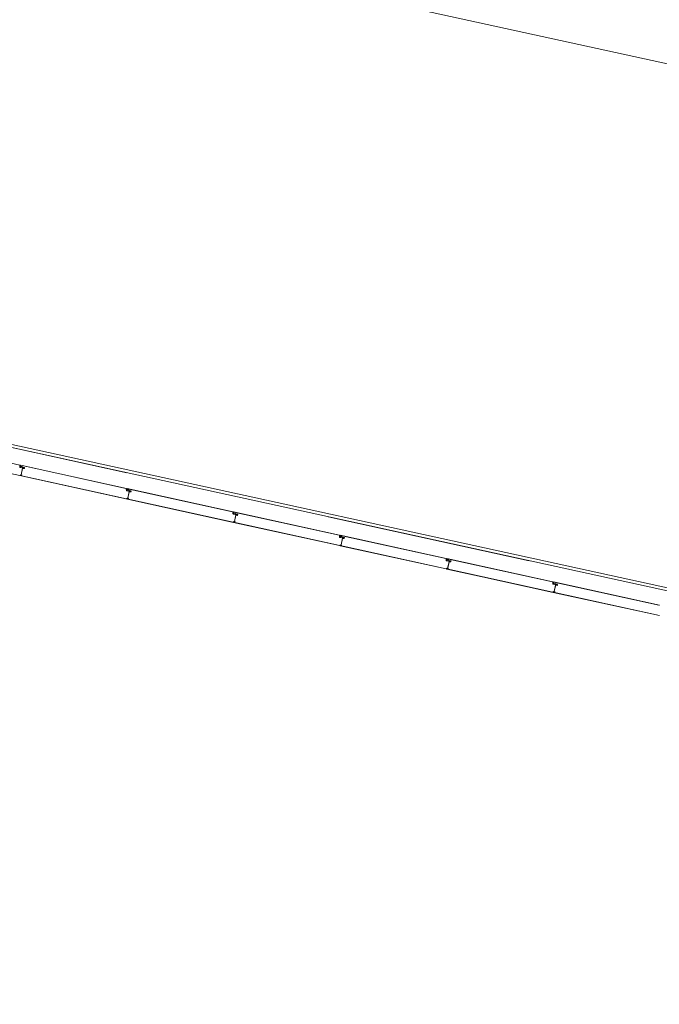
# Model space of a CAD drawing. Header units: metres. Extents: x 233012 to 233264, y 553571 to 554014.
# Tile 284 of 313: x 233136 to 233142, y 553995 to 554005. Entities that reach past the tile are written whole.
import ezdxf

# ---------------------------------------------------------------- set-up
doc = ezdxf.new("R2010")
doc.units = ezdxf.units.M
doc.linetypes.add('NLCS-HIDDEN', pattern=[4, 2, -2])
for name, color, linetype, lineweight in [('A-N---NPP', 251, 'NLCS-HIDDEN', 9), ('A-NA23_vloer', 252, 'Continuous', 0), ('A-NL$1B_3D-modellen_algemeen', 252, 'Continuous', 5), ('A-NL$1B_3D-modellen_algemeen-drsn', 252, 'Continuous', 5), ('A-NL23_vloeraanzicht', 252, 'Continuous', 5)]:
    doc.layers.add(name, color=color, linetype=linetype, lineweight=lineweight)

# ---------------------------------------------------------------- blocks, each defined once
blk = doc.blocks.new('NLRS_41_GM_WPB_waterslag_gen_mie - waterslag-5562979-01_Situatie')
at = {"layer": 'A-NL$1B_3D-modellen_algemeen'}
for p, q in [((-51.4815, 0.279), (51.2025, 0.279)), ((-12.8897, 0), (-15.0141, 0)), ((-11.0325, 0), (-11.8341, 0)), ((-9.7097, 0), (-10.7325, 0))]:
    blk.add_line(p, q, dxfattribs=at)

msp = doc.modelspace()

# ---------------------------------------------------------------- linework, layer by layer
at = {"layer": 'A-N---NPP', "flags": 128}
msp.add_lwpolyline([(233208.526, 553888.618), (233228.609, 553980.395), (233099.954, 554008.548), (233025.404, 553667.867), (233154.055, 553639.689), (233189.361, 553801.036), (233206.475, 553797.378), (233225.622, 553884.877)], close=True, dxfattribs=at)
at = {"layer": 'A-NA23_vloer', "flags": 128}
msp.add_lwpolyline([(233189.7304, 553676.5115), (233188.6615, 553671.627), (233028.9605, 553706.5739), (233096.3338, 554014.4585), (233264.2582, 553977.7124), (233263.9339, 553967.3248), (233258.9348, 553967.4302), (233259.131, 553973.716), (233100.1493, 554008.5053), (233034.9138, 553710.3894), (233189.7304, 553676.5115)], dxfattribs=at)
at = {"layer": 'A-NL$1B_3D-modellen_algemeen-drsn'}
for p, q in [((233135.6915, 554000.5742), (233134.6622, 554000.7994)), ((233134.6612, 554000.6983), (233135.6923, 554000.4726)), ((233134.9512, 554000.6338), (233135.6921, 554000.4717)), ((233135.6906, 554000.5705), (233135.691, 554000.5547)), ((233135.692, 554000.5547), (233135.6915, 554000.5742)), ((233135.6937, 554000.5513), (233135.7124, 554000.5472)), ((233135.7126, 554000.5482), (233135.694, 554000.5523)), ((233135.6963, 554000.5616), (233135.7127, 554000.558)), ((233135.6965, 554000.5626), (233135.713, 554000.559)), ((233136.7271, 554000.3481), (233135.6978, 554000.5733)), ((233135.7014, 554000.5715), (233136.7231, 554000.3479)), ((233135.7055, 554000.4791), (233135.7194, 554000.5426)), ((233135.7191, 554000.5409), (233135.7059, 554000.4807)), ((233135.7184, 554000.5537), (233135.7355, 554000.55)), ((233135.7357, 554000.551), (233135.7186, 554000.5547)), ((233135.73, 554000.549), (233135.7192, 554000.5514)), ((233135.7302, 554000.55), (233135.7194, 554000.5524)), ((233135.7208, 554000.5412), (233135.7335, 554000.5396)), ((233135.7336, 554000.5406), (233135.7209, 554000.5422)), ((233135.6964, 554000.4712), (233136.7277, 554000.2456)), ((233135.6968, 554000.4722), (233136.7279, 554000.2465)), ((233135.7094, 554000.4745), (233135.6969, 554000.4747)), ((233135.697, 554000.4737), (233135.7094, 554000.4735)), ((233136.7266, 554000.3286), (233136.7262, 554000.3444)), ((233136.7276, 554000.3286), (233136.7271, 554000.3481)), ((233136.7293, 554000.3252), (233136.748, 554000.3211)), ((233136.7482, 554000.3221), (233136.7296, 554000.3262)), ((233136.7318, 554000.3351), (233136.7482, 554000.3314)), ((233136.732, 554000.336), (233136.7485, 554000.3324)), ((233137.7626, 554000.1215), (233136.7333, 554000.3467)), ((233137.7586, 554000.1213), (233136.7369, 554000.3449)), ((233136.7539, 554000.3271), (233136.771, 554000.3234)), ((233136.7712, 554000.3244), (233136.7541, 554000.3281)), ((233136.7548, 554000.3253), (233136.7656, 554000.3229)), ((233136.7658, 554000.3239), (233136.755, 554000.3263)), ((233136.7319, 554000.2446), (233137.7632, 554000.019)), ((233137.7634, 554000.0199), (233136.7323, 554000.2456)), ((233136.7449, 554000.2479), (233136.7324, 554000.2481)), ((233136.7449, 554000.2469), (233136.7325, 554000.2471)), ((233136.7411, 554000.253), (233136.755, 554000.3165)), ((233136.7546, 554000.3143), (233136.7414, 554000.2541)), ((233136.769, 554000.313), (233136.7563, 554000.3146)), ((233136.7691, 554000.314), (233136.7564, 554000.3156)), ((233137.7621, 554000.102), (233137.7617, 554000.1178)), ((233137.7631, 554000.102), (233137.7626, 554000.1215)), ((233137.7835, 554000.0945), (233137.7648, 554000.0986)), ((233137.7837, 554000.0955), (233137.7651, 554000.0996)), ((233137.7672, 554000.108), (233137.7836, 554000.1044)), ((233137.7838, 554000.1053), (233137.7674, 554000.1089)), ((233138.798, 553999.8944), (233137.7687, 554000.1196)), ((233137.7723, 554000.1178), (233138.7939, 553999.8942)), ((233137.7766, 554000.0264), (233137.7905, 554000.0899)), ((233137.79, 554000.0873), (233137.7768, 554000.027)), ((233137.7893, 554000.1001), (233137.8064, 554000.0963)), ((233137.7895, 554000.101), (233137.8066, 554000.0973)), ((233137.8011, 554000.0963), (233137.7903, 554000.0987)), ((233137.8013, 554000.0973), (233137.7905, 554000.0997)), ((233137.8044, 554000.0859), (233137.7917, 554000.0876)), ((233137.8045, 554000.0869), (233137.7918, 554000.0885)), ((233137.7673, 554000.0175), (233138.7986, 553999.7919)), ((233138.7988, 553999.7929), (233137.7676, 554000.0185)), ((233137.7803, 554000.0208), (233137.7678, 554000.021)), ((233137.7803, 554000.0198), (233137.7679, 554000.02)), ((233138.7971, 553999.8907), (233138.7975, 553999.8749)), ((233138.7985, 553999.8749), (233138.798, 553999.8944)), ((233138.8002, 553999.8716), (233138.8189, 553999.8675)), ((233138.8191, 553999.8684), (233138.8004, 553999.8725)), ((233138.8028, 553999.8819), (233138.8192, 553999.8783)), ((233138.803, 553999.8828), (233138.8194, 553999.8792)), ((233139.8336, 553999.6683), (233138.8043, 553999.8935)), ((233138.8079, 553999.8917), (233139.8296, 553999.6681)), ((233138.812, 553999.7993), (233138.8259, 553999.8628)), ((233138.8256, 553999.8612), (233138.8124, 553999.8009)), ((233138.8249, 553999.874), (233138.842, 553999.8702)), ((233138.8251, 553999.8749), (233138.8422, 553999.8712)), ((233138.8365, 553999.8693), (233138.8256, 553999.8716)), ((233138.8367, 553999.8702), (233138.8259, 553999.8726)), ((233138.84, 553999.8598), (233138.8273, 553999.8615)), ((233138.8401, 553999.8608), (233138.8274, 553999.8624)), ((233138.8029, 553999.7914), (233139.8342, 553999.5658)), ((233139.8344, 553999.5667), (233138.8032, 553999.7924)), ((233138.8159, 553999.7947), (233138.8034, 553999.7949)), ((233138.8035, 553999.7939), (233138.8159, 553999.7937)), ((233139.8331, 553999.6488), (233139.8327, 553999.6646)), ((233139.8341, 553999.6488), (233139.8336, 553999.6683)), ((233139.8383, 553999.6553), (233139.8547, 553999.6517)), ((233139.8549, 553999.6526), (233139.8385, 553999.6562)), ((233140.8691, 553999.4417), (233139.8398, 553999.6669)), ((233140.865, 553999.4415), (233139.8434, 553999.6651)), ((233139.8545, 553999.6414), (233139.8358, 553999.6454)), ((233139.8547, 553999.6423), (233139.836, 553999.6464)), ((233139.8384, 553999.5648), (233140.8697, 553999.3392)), ((233140.8699, 553999.3402), (233139.8387, 553999.5658)), ((233139.8514, 553999.5681), (233139.8389, 553999.5683)), ((233139.839, 553999.5673), (233139.8514, 553999.5671)), ((233139.8476, 553999.5732), (233139.8615, 553999.6367)), ((233139.8611, 553999.6346), (233139.8479, 553999.5743)), ((233139.8604, 553999.6474), (233139.8775, 553999.6436)), ((233139.8777, 553999.6446), (233139.8606, 553999.6483)), ((233139.8613, 553999.6455), (233139.8721, 553999.6431)), ((233139.8723, 553999.6441), (233139.8615, 553999.6465)), ((233139.8755, 553999.6332), (233139.8628, 553999.6349)), ((233139.8756, 553999.6342), (233139.8629, 553999.6358)), ((233140.8682, 553999.438), (233140.8686, 553999.4222)), ((233140.8696, 553999.4222), (233140.8691, 553999.4417)), ((233140.8713, 553999.4188), (233140.89, 553999.4148)), ((233140.8902, 553999.4157), (233140.8715, 553999.4198)), ((233140.8736, 553999.4282), (233140.8901, 553999.4246)), ((233140.8903, 553999.4256), (233140.8739, 553999.4292)), ((233141.9045, 553999.2146), (233140.8751, 553999.4398)), ((233141.9004, 553999.2145), (233140.8788, 553999.438)), ((233140.8831, 553999.3466), (233140.897, 553999.4101)), ((233140.8965, 553999.4075), (233140.8833, 553999.3472)), ((233140.8958, 553999.4203), (233140.9129, 553999.4165)), ((233140.9131, 553999.4175), (233140.896, 553999.4213)), ((233140.9076, 553999.4165), (233140.8968, 553999.4189)), ((233140.9078, 553999.4175), (233140.897, 553999.4199)), ((233140.9109, 553999.4061), (233140.8982, 553999.4078)), ((233140.911, 553999.4071), (233140.8983, 553999.4088)), ((233140.8738, 553999.3378), (233141.9051, 553999.1121)), ((233140.8741, 553999.3387), (233141.9053, 553999.1131)), ((233140.8868, 553999.341), (233140.8743, 553999.3412)), ((233140.8868, 553999.34), (233140.8744, 553999.3402))]:
    msp.add_line(p, q, dxfattribs=at)
for centre, major_axis, start_param, end_param in [((233135.6945, 554000.5548), (-0.0032, -0.00143), 5.888446, 7.218344), ((233135.6945, 554000.5548), (0.00217, -0.00275), 4.069193, 5.39909), ((233135.6945, 554000.5548), (0.00108, -0.00225), 4.29038, 5.620278), ((233135.6969, 554000.5648), (-0.00282, -0.00151), 5.313654, 7.14784), ((233135.6969, 554000.5648), (-0.0014, -0.0017), 4.924274, 6.758459), ((233135.6969, 554000.5648), (-0.00205, -0.00081), 5.42827, 7.262456), ((233135.7005, 554000.5674), (0.00007, -0.0042), 2.909966, 4.217373), ((233135.7005, 554000.5674), (-0.0024, -0.00345), 3.534291, 4.841698), ((233135.7132, 554000.5507), (0.00322, -0.00138), 4.902642, 6.438001), ((233135.7132, 554000.5507), (-0.00278, -0.00212), 0.704419, 2.239778), ((233135.7132, 554000.5507), (-0.00247, 0.0004), 1.517566, 3.052924), ((233135.7122, 554000.5556), (-0.00225, -0.00108), 3.490623, 4.04948), ((233135.7122, 554000.5556), (-0.00295, -0.00188), 3.371735, 3.930592), ((233135.7122, 554000.5556), (-0.0035, 0.00016), 3.985195, 4.544052), ((233135.7187, 554000.5493), (0.00052, -0.00316), 2.764345, 4.299093), ((233135.7187, 554000.5493), (0.00029, -0.00218), 2.796726, 4.331349), ((233135.7187, 554000.5493), (-0.00005, -0.0022), 2.951707, 4.48633), ((233135.7191, 554000.5569), (-0.00056, -0.00315), 5.686243, 6.2451), ((233135.7191, 554000.5569), (-0.00113, -0.00189), 6.046079, 6.604935), ((233135.7191, 554000.5569), (-0.00166, -0.00144), 0.083893, 0.64275), ((233135.7209, 554000.5405), (0.00341, -0.00077), 1.664264, 2.402198), ((233135.7209, 554000.5405), (-0.00012, -0.0035), 3.048082, 3.786017), ((233135.7207, 554000.5406), (-0.00153, -0.00061), 4.202447, 5.685977), ((233135.7209, 554000.5405), (0.00152, -0.00199), 2.360264, 3.114134), ((233135.7207, 554000.5406), (-0.000281, -0.000586), 3.460683, 4.944212), ((233135.7207, 554000.5406), (-0.000634, -0.000142), 4.363322, 5.846852), ((233135.7291, 554000.5452), (-0.00204, -0.00246), 0.564994, 2.048524), ((233135.7291, 554000.5452), (0.00177, -0.00131), 5.221733, 6.705263), ((233135.7291, 554000.5452), (0.00208, -0.00072), 4.916898, 6.400428), ((233135.7295, 554000.5469), (0.00023, -0.00219), 1.249046, 2.819842), ((233135.7295, 554000.5469), (0.00023, -0.00219), 1.249046, 2.819842), ((233135.7295, 554000.5469), (0.00094, -0.00306), 1.055608, 2.626404), ((233135.734, 554000.5431), (-0.0035, 0.00014), 1.481303, 2.964833), ((233135.734, 554000.5431), (0.00319, -0.00145), 5.011082, 6.494612), ((233135.734, 554000.5431), (0.00209, -0.00137), 5.162977, 6.646507), ((233135.7349, 554000.5476), (0.0016, -0.00192), 0.662909, 2.233706), ((233135.7349, 554000.5476), (0.0033, -0.00116), 0.122489, 1.693286), ((233135.7349, 554000.5476), (0.0033, -0.00116), 0.122489, 1.693286), ((233135.6925, 554000.4736), (0.00138, -0.00145), 5.307534, 6.87833), ((233135.6925, 554000.4736), (-0.001, -0.000016), 1.338972, 2.909768), ((233135.6925, 554000.4736), (-0.001, -0.000016), 1.338972, 2.909768), ((233135.6968, 554000.4745), (-0.0013, -0.0027), 2.472128, 4.943664), ((233135.6968, 554000.4745), (-0.00023, -0.00299), 2.099436, 4.570971), ((233135.6968, 554000.4745), (-0.00017, -0.00199), 2.107302, 4.578591), ((233135.6971, 554000.4729), (0.00075, -0.00164), 2.825219, 5.469697), ((233135.6971, 554000.4729), (-0.000117, -0.000791), 3.465414, 5.959476), ((233135.6971, 554000.4729), (0.000547, -0.000584), 2.566065, 5.060127), ((233135.6995, 554000.4758), (-0.000113, -0.000994), 5.278694, 6.377924), ((233135.7065, 554000.4788), (-0.000467, -0.000884), 4.982599, 6.553395), ((233135.7069, 554000.4805), (-0.000608, -0.000794), 5.150418, 6.721214), ((233135.7091, 554000.4759), (0.00126, -0.00031), 4.933576, 7.877773), ((233135.7091, 554000.4759), (-0.000291, -0.000034), 1.43767, 4.381867), ((233135.7091, 554000.4759), (-0.000275, -0.000102), 1.198998, 4.143195), ((233135.7095, 554000.4764), (-0.00195, -0.00045), 1.326327, 2.798059), ((233135.7096, 554000.4768), (0.00186, -0.00069), 0.040866, 1.709453), ((233136.7222, 554000.344), (0.00267, -0.00298), 0.931354, 2.19532), ((233136.7222, 554000.344), (-0.00344, -0.00203), 2.699863, 3.963829), ((233136.7301, 554000.3286), (-0.0032, -0.00143), 5.888446, 7.218344), ((233136.7301, 554000.3286), (0.00217, -0.00275), 4.069193, 5.39909), ((233136.7301, 554000.3286), (0.00108, -0.00225), 4.29038, 5.620278), ((233136.7324, 554000.3382), (-0.00282, -0.00151), 5.313654, 7.14784), ((233136.7324, 554000.3382), (-0.0014, -0.0017), 4.924274, 6.758459), ((233136.7324, 554000.3382), (-0.00205, -0.00081), 5.42827, 7.262456), ((233136.736, 554000.3408), (0.00007, -0.0042), 2.909966, 4.217373), ((233136.736, 554000.3408), (-0.0024, -0.00345), 3.534291, 4.841698), ((233136.7488, 554000.3246), (0.00322, -0.00138), 4.902642, 6.438001), ((233136.7488, 554000.3246), (-0.00278, -0.00212), 0.704419, 2.239778), ((233136.7477, 554000.329), (-0.00225, -0.00108), 3.490623, 4.04948), ((233136.7488, 554000.3246), (-0.00247, 0.0004), 1.517566, 3.052924), ((233136.7477, 554000.329), (-0.00295, -0.00188), 3.371735, 3.930592), ((233136.7477, 554000.329), (-0.0035, 0.00016), 3.985195, 4.544052), ((233136.7543, 554000.3231), (0.00052, -0.00316), 2.764345, 4.299093), ((233136.7543, 554000.3231), (0.00029, -0.00218), 2.796726, 4.331349), ((233136.7543, 554000.3231), (-0.00005, -0.0022), 2.951707, 4.48633), ((233136.7546, 554000.3303), (-0.00056, -0.00315), 5.686243, 6.2451), ((233136.7546, 554000.3303), (-0.00113, -0.00189), 6.046079, 6.604935), ((233136.7546, 554000.3303), (-0.00166, -0.00144), 0.083893, 0.64275), ((233136.7651, 554000.3208), (0.00023, -0.00219), 1.249046, 2.819842), ((233136.7651, 554000.3208), (0.00023, -0.00219), 1.249046, 2.819842), ((233136.7651, 554000.3208), (0.00094, -0.00306), 1.055608, 2.626404), ((233136.7704, 554000.321), (0.0016, -0.00192), 0.662909, 2.233706), ((233136.7704, 554000.321), (0.0033, -0.00116), 0.122489, 1.693286), ((233136.7704, 554000.321), (0.0033, -0.00116), 0.122489, 1.693286), ((233136.7281, 554000.2475), (0.00138, -0.00145), 5.307534, 6.87833), ((233136.7281, 554000.2475), (-0.001, -0.000016), 1.338972, 2.909768), ((233136.7281, 554000.2475), (-0.001, -0.000016), 1.338972, 2.909768), ((233136.7324, 554000.2484), (-0.0013, -0.0027), 2.472128, 4.943664), ((233136.7324, 554000.2484), (-0.00023, -0.00299), 2.099436, 4.570971), ((233136.7324, 554000.2484), (-0.00017, -0.00199), 2.107302, 4.578591), ((233136.7326, 554000.2463), (0.00075, -0.00164), 2.825219, 5.469697), ((233136.7326, 554000.2463), (-0.000117, -0.000791), 3.465414, 5.959476), ((233136.7326, 554000.2463), (0.000547, -0.000584), 2.566065, 5.060127), ((233136.7351, 554000.2497), (-0.000113, -0.000994), 5.278694, 6.377924), ((233136.7421, 554000.2527), (-0.000467, -0.000884), 4.982599, 6.553395), ((233136.7424, 554000.2539), (-0.000608, -0.000794), 5.150418, 6.721214), ((233136.7447, 554000.2498), (0.00126, -0.00031), 4.933576, 7.877773), ((233136.7447, 554000.2498), (-0.000291, -0.000034), 1.43767, 4.381867), ((233136.7447, 554000.2498), (-0.000275, -0.000102), 1.198998, 4.143195), ((233136.745, 554000.2499), (-0.00195, -0.00045), 1.326327, 2.798059), ((233136.7451, 554000.2502), (0.00186, -0.00069), 0.040866, 1.709453), ((233136.7565, 554000.3144), (0.00341, -0.00077), 1.664264, 2.402198), ((233136.7565, 554000.3144), (-0.00012, -0.0035), 3.048082, 3.786017), ((233136.7562, 554000.314), (-0.00153, -0.00061), 4.202447, 5.685977), ((233136.7565, 554000.3144), (0.00152, -0.00199), 2.360264, 3.114134), ((233136.7562, 554000.314), (-0.000281, -0.000586), 3.460683, 4.944212), ((233136.7562, 554000.314), (-0.000634, -0.000142), 4.363322, 5.846852), ((233136.7647, 554000.3191), (-0.00204, -0.00246), 0.564994, 2.048524), ((233136.7647, 554000.3191), (0.00177, -0.00131), 5.221733, 6.705263), ((233136.7647, 554000.3191), (0.00208, -0.00072), 4.916898, 6.400428), ((233136.7695, 554000.3165), (-0.0035, 0.00014), 1.481303, 2.964833), ((233136.7695, 554000.3165), (0.00319, -0.00145), 5.011082, 6.494612), ((233136.7695, 554000.3165), (0.00209, -0.00137), 5.162977, 6.646507), ((233137.7577, 554000.1174), (0.00267, -0.00298), 0.931354, 2.19532), ((233137.7577, 554000.1174), (-0.00344, -0.00203), 2.699863, 3.963829), ((233137.7656, 554000.1021), (-0.0032, -0.00143), 5.888446, 7.218344), ((233137.7656, 554000.1021), (0.00217, -0.00275), 4.069193, 5.39909), ((233137.7656, 554000.1021), (0.00108, -0.00225), 4.29038, 5.620278), ((233137.7678, 554000.1111), (-0.00282, -0.00151), 5.313654, 7.14784), ((233137.7678, 554000.1111), (-0.0014, -0.0017), 4.924274, 6.758459), ((233137.7678, 554000.1111), (-0.00205, -0.00081), 5.42827, 7.262456), ((233137.7714, 554000.1137), (0.00007, -0.0042), 2.909966, 4.217373), ((233137.7714, 554000.1137), (-0.0024, -0.00345), 3.534291, 4.841698), ((233137.7843, 554000.098), (0.00322, -0.00138), 4.902642, 6.438001), ((233137.7843, 554000.098), (-0.00278, -0.00212), 0.704419, 2.239778), ((233137.7831, 554000.1019), (-0.00225, -0.00108), 3.490623, 4.04948), ((233137.7843, 554000.098), (-0.00247, 0.0004), 1.517566, 3.052924), ((233137.7831, 554000.1019), (-0.00295, -0.00188), 3.371735, 3.930592), ((233137.7831, 554000.1019), (-0.0035, 0.00016), 3.985195, 4.544052), ((233137.7898, 554000.0965), (0.00052, -0.00316), 2.764345, 4.299093), ((233137.79, 554000.1032), (-0.00056, -0.00315), 5.686243, 6.2451), ((233137.7898, 554000.0965), (0.00029, -0.00218), 2.796726, 4.331349), ((233137.7898, 554000.0965), (-0.00005, -0.0022), 2.951707, 4.48633), ((233137.79, 554000.1032), (-0.00113, -0.00189), 6.046079, 6.604935), ((233137.79, 554000.1032), (-0.00166, -0.00144), 0.083893, 0.64275), ((233137.792, 554000.0878), (0.00341, -0.00077), 1.664264, 2.402198), ((233137.792, 554000.0878), (-0.00012, -0.0035), 3.048082, 3.786017), ((233137.7916, 554000.0869), (-0.00153, -0.00061), 4.202447, 5.685977), ((233137.792, 554000.0878), (0.00152, -0.00199), 2.360264, 3.114134), ((233137.7916, 554000.0869), (-0.000281, -0.000586), 3.460683, 4.944212), ((233137.7916, 554000.0869), (-0.000634, -0.000142), 4.363322, 5.846852), ((233137.8002, 554000.0925), (-0.00204, -0.00246), 0.564994, 2.048524), ((233137.8002, 554000.0925), (0.00177, -0.00131), 5.221733, 6.705263), ((233137.8002, 554000.0925), (0.00208, -0.00072), 4.916898, 6.400428), ((233137.8006, 554000.0942), (0.00023, -0.00219), 1.249046, 2.819842), ((233137.8006, 554000.0942), (0.00023, -0.00219), 1.249046, 2.819842), ((233137.8006, 554000.0942), (0.00094, -0.00306), 1.055608, 2.626404), ((233137.8048, 554000.0894), (-0.0035, 0.00014), 1.481303, 2.964833), ((233137.8048, 554000.0894), (0.00319, -0.00145), 5.011082, 6.494612), ((233137.8048, 554000.0894), (0.00209, -0.00137), 5.162977, 6.646507), ((233137.8058, 554000.0939), (0.0016, -0.00192), 0.662909, 2.233706), ((233137.8058, 554000.0939), (0.0033, -0.00116), 0.122489, 1.693286), ((233137.8058, 554000.0939), (0.0033, -0.00116), 0.122489, 1.693286), ((233137.7636, 554000.0209), (0.00138, -0.00145), 5.307534, 6.87833), ((233137.7636, 554000.0209), (-0.001, -0.000016), 1.338972, 2.909768), ((233137.7636, 554000.0209), (-0.001, -0.000016), 1.338972, 2.909768), ((233137.7679, 554000.0218), (-0.0013, -0.0027), 2.472128, 4.943664), ((233137.7679, 554000.0218), (-0.00023, -0.00299), 2.099436, 4.570971), ((233137.7679, 554000.0218), (-0.00017, -0.00199), 2.107302, 4.578591), ((233137.768, 554000.0192), (0.00075, -0.00164), 2.825219, 5.469697), ((233137.768, 554000.0192), (-0.000117, -0.000791), 3.465414, 5.959476), ((233137.768, 554000.0192), (0.000547, -0.000584), 2.566065, 5.060127), ((233137.7706, 554000.0231), (-0.000113, -0.000994), 5.278694, 6.377924), ((233137.7776, 554000.0261), (-0.000467, -0.000884), 4.982599, 6.553395), ((233137.7778, 554000.0268), (-0.000608, -0.000794), 5.150418, 6.721214), ((233137.7802, 554000.0232), (0.00126, -0.00031), 4.933576, 7.877773), ((233137.7802, 554000.0232), (-0.000291, -0.000034), 1.43767, 4.381867), ((233137.7802, 554000.0232), (-0.000275, -0.000102), 1.198998, 4.143195), ((233137.7803, 554000.0228), (-0.00195, -0.00045), 1.326327, 2.798059), ((233137.7804, 554000.0232), (0.00186, -0.00069), 0.040866, 1.709453), ((233138.7931, 553999.8903), (0.00267, -0.00298), 0.931354, 2.19532), ((233138.7931, 553999.8903), (-0.00344, -0.00203), 2.699863, 3.963829), ((233138.801, 553999.875), (-0.0032, -0.00143), 5.888446, 7.218344), ((233138.801, 553999.875), (0.00217, -0.00275), 4.069193, 5.39909), ((233138.801, 553999.875), (0.00108, -0.00225), 4.29038, 5.620278), ((233138.8034, 553999.885), (-0.00225, 0.00228), 0.314164, 2.14835), ((233138.8034, 553999.885), (-0.00177, 0.0013), 0.153289, 1.987475), ((233138.807, 553999.8876), (-0.00353, 0.00227), 5.068321, 6.375728), ((233138.807, 553999.8876), (-0.00064, 0.00415), 5.914466, 7.221872), ((233138.8197, 553999.8709), (0.00322, -0.00138), 4.902642, 6.438001), ((233138.8197, 553999.8709), (-0.00278, -0.00212), 0.704419, 2.239778), ((233138.8197, 553999.8709), (-0.00247, 0.0004), 1.517566, 3.052924), ((233138.8187, 553999.8758), (0.0012, 0.00219), 6.009313, 6.568169), ((233138.8187, 553999.8758), (0.00168, 0.00307), 6.009313, 6.568169), ((233138.8187, 553999.8758), (0.00054, 0.00346), 5.664218, 6.223074), ((233138.8252, 553999.8695), (0.00052, -0.00316), 2.764345, 4.299093), ((233138.8252, 553999.8695), (0.00029, -0.00218), 2.796726, 4.331349), ((233138.8252, 553999.8695), (-0.00005, -0.0022), 2.951707, 4.48633), ((233138.8256, 553999.8771), (-0.00002, 0.0032), 2.36175, 2.920606), ((233138.8256, 553999.8771), (0.00162, 0.00149), 3.192478, 3.751335), ((233138.8256, 553999.8771), (0.00191, 0.00109), 3.421294, 3.980151), ((233138.8274, 553999.8608), (0.00341, -0.00077), 1.664264, 2.402198), ((233138.8274, 553999.8608), (-0.00012, -0.0035), 3.048082, 3.786017), ((233138.8272, 553999.8608), (-0.00059, 0.00154), 5.788018, 7.271548), ((233138.8274, 553999.8608), (0.00152, -0.00199), 2.360264, 3.114134), ((233138.8272, 553999.8608), (-0.00029, 0.000582), 5.693278, 7.176808), ((233138.8272, 553999.8608), (0.000016, 0.00065), 6.180162, 7.663692), ((233138.8356, 553999.8654), (-0.00204, -0.00246), 0.564994, 2.048524), ((233138.8356, 553999.8654), (0.00177, -0.00131), 5.221733, 6.705263), ((233138.8356, 553999.8654), (0.00208, -0.00072), 4.916898, 6.400428), ((233138.836, 553999.8671), (0.00023, -0.00219), 1.249046, 2.819842), ((233138.836, 553999.8671), (0.00023, -0.00219), 1.249046, 2.819842), ((233138.836, 553999.8671), (0.00094, -0.00306), 1.055608, 2.626404), ((233138.8404, 553999.8633), (-0.00098, 0.00336), 2.728445, 4.211975), ((233138.8404, 553999.8633), (0.00233, 0.00262), 3.740419, 5.223949), ((233138.8404, 553999.8633), (0.0012, 0.00219), 3.513843, 4.997373), ((233138.8414, 553999.8678), (-0.00157, 0.00195), 3.819275, 5.390072), ((233138.8414, 553999.8678), (-0.00236, 0.00258), 3.757098, 5.327894), ((233138.8414, 553999.8678), (-0.00236, 0.00258), 3.757098, 5.327894), ((233138.799, 553999.7938), (0.00138, -0.00145), 5.307534, 6.87833), ((233138.799, 553999.7938), (-0.001, -0.000016), 1.338972, 2.909768), ((233138.799, 553999.7938), (-0.001, -0.000016), 1.338972, 2.909768), ((233138.8033, 553999.7947), (-0.0013, -0.0027), 2.472128, 4.943664), ((233138.8033, 553999.7947), (-0.00023, -0.00299), 2.099436, 4.570971), ((233138.8033, 553999.7947), (-0.00017, -0.00199), 2.107302, 4.578591), ((233138.8036, 553999.7931), (0.00162, 0.00078), 1.234044, 3.878522), ((233138.8036, 553999.7931), (0.00079, 0.000125), 1.590377, 4.084439), ((233138.8036, 553999.7931), (-0.000613, 0.000513), 5.586302, 8.080364), ((233138.806, 553999.796), (-0.000113, -0.000994), 5.278694, 6.377924), ((233138.813, 553999.7991), (-0.000467, -0.000884), 4.982599, 6.553395), ((233138.8134, 553999.8007), (0.00096, 0.000281), 2.641178, 4.211975), ((233138.8156, 553999.7962), (0.00126, -0.00031), 4.933576, 7.877773), ((233138.8156, 553999.7962), (-0.000291, -0.000034), 1.43767, 4.381867), ((233138.8156, 553999.7962), (-0.000275, -0.000102), 1.198998, 4.143195), ((233138.816, 553999.7967), (0.002, 0.00013), 4.630414, 6.102147), ((233139.8287, 553999.6642), (0.0027, 0.00295), 5.543487, 6.807453), ((233139.8287, 553999.6642), (-0.00172, 0.00361), 4.35793, 5.621896), ((233139.8389, 553999.6584), (-0.00282, -0.00151), 5.313654, 7.14784), ((233139.8389, 553999.6584), (-0.0014, -0.0017), 4.924274, 6.758459), ((233139.8389, 553999.6584), (-0.00205, -0.00081), 5.42827, 7.262456), ((233139.8425, 553999.661), (0.00007, -0.0042), 2.909966, 4.217373), ((233139.8425, 553999.661), (-0.0024, -0.00345), 3.534291, 4.841698), ((233139.8542, 553999.6492), (-0.00295, -0.00188), 3.371735, 3.930592), ((233139.8542, 553999.6492), (-0.0035, 0.00016), 3.985195, 4.544052), ((233139.8366, 553999.6489), (-0.00245, 0.0025), 0.819884, 2.149781), ((233139.8366, 553999.6489), (-0.00307, 0.00169), 0.527922, 1.85782), ((233139.8366, 553999.6489), (-0.00232, 0.00092), 0.403393, 1.733291), ((233139.8346, 553999.5677), (-0.00199, 0.00022), 1.463081, 3.033877), ((233139.8346, 553999.5677), (-0.000627, 0.000779), 2.248479, 3.819275), ((233139.8346, 553999.5677), (-0.000627, 0.000779), 2.248479, 3.819275), ((233139.8389, 553999.5686), (0.00078, 0.0029), 5.430551, 7.902086), ((233139.8389, 553999.5686), (-0.00188, 0.00234), 4.488785, 6.96032), ((233139.8389, 553999.5686), (-0.00199, 0.00022), 3.70351, 6.174799), ((233139.8391, 553999.5665), (0.00075, -0.00164), 2.825219, 5.469697), ((233139.8391, 553999.5665), (-0.000117, -0.000791), 3.465414, 5.959476), ((233139.8391, 553999.5665), (0.000547, -0.000584), 2.566065, 5.060127), ((233139.8416, 553999.5699), (0.000027, 0.001), 2.051111, 3.150341), ((233139.8486, 553999.573), (0.000294, 0.000956), 1.653334, 3.224131), ((233139.8489, 553999.5741), (-0.000608, -0.000794), 5.150418, 6.721214), ((233139.8512, 553999.57), (-0.000016, 0.000293), 3.070398, 6.014595), ((233139.8512, 553999.57), (-0.000082, 0.000281), 2.838574, 5.782771), ((233139.8515, 553999.5701), (-0.00195, -0.00045), 1.326327, 2.798059), ((233139.8515, 553999.5705), (0.00186, -0.00069), 0.040866, 1.709453), ((233139.8553, 553999.6448), (-0.00215, 0.00277), 2.266198, 3.801557), ((233139.8542, 553999.6492), (-0.00225, -0.00108), 3.490623, 4.04948), ((233139.8553, 553999.6448), (-0.00128, 0.00215), 2.388687, 3.924046), ((233139.8608, 553999.6434), (0.00094, 0.00306), 0.082843, 1.617591), ((233139.8608, 553999.6434), (0.00024, 0.00219), 6.175838, 7.71046), ((233139.8608, 553999.6434), (0.00009, 0.0022), 6.111351, 7.645973), ((233139.8611, 553999.6505), (-0.00056, -0.00315), 5.686243, 6.2451), ((233139.8611, 553999.6505), (-0.00113, -0.00189), 6.046079, 6.604935), ((233139.8611, 553999.6505), (-0.00166, -0.00144), 0.083893, 0.64275), ((233139.863, 553999.6347), (-0.0028, 0.00209), 5.225613, 5.963547), ((233139.863, 553999.6347), (-0.00113, 0.00331), 5.826404, 6.564338), ((233139.8627, 553999.6342), (-0.00153, -0.00061), 4.202447, 5.685977), ((233139.863, 553999.6347), (-0.00005, 0.0025), 6.13617, 6.890039), ((233139.8627, 553999.6342), (-0.000281, -0.000586), 3.460683, 4.944212), ((233139.8627, 553999.6342), (-0.000634, -0.000142), 4.363322, 5.846852), ((233139.8712, 553999.6393), (-0.0004, 0.00317), 2.887257, 4.370787), ((233139.8712, 553999.6393), (-0.00059, 0.00212), 2.74014, 4.22367), ((233139.8712, 553999.6393), (-0.00154, 0.00157), 2.237048, 3.720578), ((233139.8716, 553999.641), (-0.00041, 0.00216), 4.310672, 5.881469), ((233139.8716, 553999.641), (-0.00041, 0.00216), 4.310672, 5.881469), ((233139.8716, 553999.641), (0.00133, 0.00291), 4.926424, 6.497221), ((233139.8759, 553999.6367), (-0.0035, 0.00014), 1.481303, 2.964833), ((233139.8759, 553999.6367), (0.00319, -0.00145), 5.011082, 6.494612), ((233139.8759, 553999.6367), (0.00209, -0.00137), 5.162977, 6.646507), ((233139.8769, 553999.6412), (0.0016, -0.00192), 0.662909, 2.233706), ((233139.8769, 553999.6412), (0.0033, -0.00116), 0.122489, 1.693286), ((233139.8769, 553999.6412), (0.0033, -0.00116), 0.122489, 1.693286), ((233140.8642, 553999.4376), (0.00267, -0.00298), 0.931354, 2.19532), ((233140.8642, 553999.4376), (-0.00344, -0.00203), 2.699863, 3.963829), ((233140.8721, 553999.4223), (-0.0032, -0.00143), 5.888446, 7.218344), ((233140.8721, 553999.4223), (0.00217, -0.00275), 4.069193, 5.39909), ((233140.8721, 553999.4223), (0.00108, -0.00225), 4.29038, 5.620278), ((233140.8743, 553999.4313), (-0.00282, -0.00151), 5.313654, 7.14784), ((233140.8743, 553999.4313), (-0.0014, -0.0017), 4.924274, 6.758459), ((233140.8743, 553999.4313), (-0.00205, -0.00081), 5.42827, 7.262456), ((233140.8779, 553999.4339), (0.00007, -0.0042), 2.909966, 4.217373), ((233140.8779, 553999.4339), (-0.0024, -0.00345), 3.534291, 4.841698), ((233140.8908, 553999.4182), (0.00322, -0.00138), 4.902642, 6.438001), ((233140.8908, 553999.4182), (-0.00278, -0.00212), 0.704419, 2.239778), ((233140.8896, 553999.4221), (-0.00225, -0.00108), 3.490623, 4.04948), ((233140.8908, 553999.4182), (-0.00247, 0.0004), 1.517566, 3.052924), ((233140.8896, 553999.4221), (-0.00295, -0.00188), 3.371735, 3.930592), ((233140.8896, 553999.4221), (-0.0035, 0.00016), 3.985195, 4.544052), ((233140.8963, 553999.4168), (0.00052, -0.00316), 2.764345, 4.299093), ((233140.8963, 553999.4168), (0.00029, -0.00218), 2.796726, 4.331349), ((233140.8963, 553999.4168), (-0.00005, -0.0022), 2.951707, 4.48633), ((233140.8964, 553999.4234), (-0.00056, -0.00315), 5.686243, 6.2451), ((233140.8964, 553999.4234), (-0.00113, -0.00189), 6.046079, 6.604935), ((233140.8964, 553999.4234), (-0.00166, -0.00144), 0.083893, 0.64275), ((233140.8985, 553999.4081), (0.00341, -0.00077), 1.664264, 2.402198), ((233140.8985, 553999.4081), (-0.00012, -0.0035), 3.048082, 3.786017), ((233140.8981, 553999.4071), (-0.00153, -0.00061), 4.202447, 5.685977), ((233140.8985, 553999.4081), (0.00152, -0.00199), 2.360264, 3.114134), ((233140.8981, 553999.4071), (-0.000281, -0.000586), 3.460683, 4.944212), ((233140.8981, 553999.4071), (-0.000634, -0.000142), 4.363322, 5.846852), ((233140.9067, 553999.4127), (-0.00204, -0.00246), 0.564994, 2.048524), ((233140.9067, 553999.4127), (0.00177, -0.00131), 5.221733, 6.705263), ((233140.9067, 553999.4127), (0.00208, -0.00072), 4.916898, 6.400428), ((233140.9071, 553999.4144), (0.00023, -0.00219), 1.249046, 2.819842), ((233140.9071, 553999.4144), (0.00023, -0.00219), 1.249046, 2.819842), ((233140.9071, 553999.4144), (0.00094, -0.00306), 1.055608, 2.626404), ((233140.9113, 553999.4096), (-0.0035, 0.00014), 1.481303, 2.964833), ((233140.9113, 553999.4096), (0.00319, -0.00145), 5.011082, 6.494612), ((233140.9113, 553999.4096), (0.00209, -0.00137), 5.162977, 6.646507), ((233140.9123, 553999.4141), (0.0016, -0.00192), 0.662909, 2.233706), ((233140.9123, 553999.4141), (0.0033, -0.00116), 0.122489, 1.693286), ((233140.9123, 553999.4141), (0.0033, -0.00116), 0.122489, 1.693286), ((233140.8701, 553999.3411), (0.00138, -0.00145), 5.307534, 6.87833), ((233140.8701, 553999.3411), (-0.001, -0.000016), 1.338972, 2.909768), ((233140.8701, 553999.3411), (-0.001, -0.000016), 1.338972, 2.909768), ((233140.8744, 553999.342), (-0.0013, -0.0027), 2.472128, 4.943664), ((233140.8744, 553999.342), (-0.00023, -0.00299), 2.099436, 4.570971), ((233140.8744, 553999.342), (-0.00017, -0.00199), 2.107302, 4.578591), ((233140.8745, 553999.3394), (0.00075, -0.00164), 2.825219, 5.469697), ((233140.8745, 553999.3394), (-0.000117, -0.000791), 3.465414, 5.959476), ((233140.8745, 553999.3394), (0.000547, -0.000584), 2.566065, 5.060127), ((233140.8771, 553999.3433), (-0.000113, -0.000994), 5.278694, 6.377924), ((233140.8841, 553999.3464), (-0.000467, -0.000884), 4.982599, 6.553395), ((233140.8843, 553999.347), (-0.000608, -0.000794), 5.150418, 6.721214), ((233140.8867, 553999.3435), (0.00126, -0.00031), 4.933576, 7.877773), ((233140.8867, 553999.3435), (-0.000291, -0.000034), 1.43767, 4.381867), ((233140.8867, 553999.3435), (-0.000275, -0.000102), 1.198998, 4.143195), ((233140.8868, 553999.343), (-0.00195, -0.00045), 1.326327, 2.798059), ((233140.8869, 553999.3434), (0.00186, -0.00069), 0.040866, 1.709453), ((233141.8996, 553999.2105), (0.00267, -0.00298), 0.931354, 2.19532), ((233141.8996, 553999.2105), (-0.00344, -0.00203), 2.699863, 3.963829)]:
    msp.add_ellipse(centre, major_axis=major_axis, ratio=1, start_param=start_param, end_param=end_param, dxfattribs=at)
at = {"layer": 'A-NL23_vloeraanzicht'}
msp.add_line((233264.2582, 553977.7124), (233096.3338, 554014.4585), dxfattribs=at)

# ---------------------------------------------------------------- block references
at = {"layer": 'A-NL$1B_3D-modellen_algemeen', "rotation": 347.6567290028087}
msp.add_blockref('NLRS_41_GM_WPB_waterslag_gen_mie - waterslag-5562979-01_Situatie', (233150.3591, 553997.2621), dxfattribs=at)

doc.saveas('drawing.dxf')
